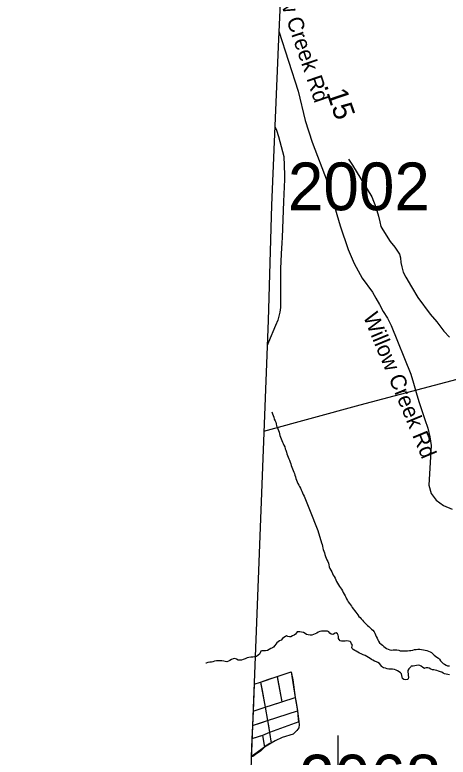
# Model space of a CAD drawing. Extents: x 1662474 to 1856135, y 779280 to 917889.
# Drawn here: x 1691457 to 1694072, y 863425 to 867907 of the extents above; entities that cross this region are included whole.
import ezdxf

# ---------------------------------------------------------------- set-up
doc = ezdxf.new("R2010")
doc.units = 0
for name, color, linetype in [('Cogo Default Point CELL', 7, 'Continuous'), ('Exist Boundary Political CountyLine', 7, 'Continuous'), ('Exist Hydrographic Creek Single Shore', 7, 'Continuous'), ('Exist Hydrographic Misc Water Feature', 7, 'Continuous'), ('Exist Road Non-System Type 51', 7, 'Continuous'), ('Exist Road Non-System Type 51 Label', 7, 'Continuous'), ('Exist Road Secondary Mileage Tenths English Label', 7, 'Continuous'), ('Exist Road Secondary Type 20 Attributed', 7, 'Continuous'), ('Exist Road Secondary Type 51 Attributed', 7, 'Continuous'), ('Exist Road Secondary Type 51 Label', 7, 'Continuous'), ('Exist Utilities Electrical Transmission Line', 7, 'Continuous')]:
    doc.layers.add(name, color=color, linetype=linetype)

msp = doc.modelspace()

# ---------------------------------------------------------------- linework, layer by layer
at = {"layer": 'Exist Boundary Political CountyLine'}
msp.add_lwpolyline([(1693532.8, 878638.3), (1693519.9, 877349.9), (1693492, 876609.6), (1693453.8, 875667.6), (1693430.2, 875135.3), (1693375.3, 874115.3), (1693330.7, 873313.6), (1693283.8, 872475.6), (1693250.6, 871813.5), (1693208.1, 871017.3), (1693160.5, 870131.4), (1693122.4, 869369.3), (1693086.5, 868609.1), (1693046.7, 867715.1), (1693006.5, 866759), (1692985.5, 866061), (1692761.5, 860283.7), (1692552.7, 854372.1), (1692258.3, 846140.6), (1691699.3, 830912), (1691456.7, 824436.5)], dxfattribs=at)
at = {"layer": 'Exist Hydrographic Creek Single Shore'}
for points in [[(1693007.8, 865511.1), (1693011.6, 865497.4), (1693015.4, 865487.7), (1693018.8, 865477.2), (1693022.4, 865466.4), (1693026.9, 865456.2), (1693031.1, 865446.8), (1693033.4, 865437.1), (1693036.4, 865426.2), (1693040.2, 865416.8), (1693043.6, 865406.9), (1693047.4, 865397.4), (1693050.8, 865387.9), (1693053.9, 865376.7), (1693056.5, 865367.5), (1693059.9, 865356.8), (1693063.9, 865347.6), (1693067.8, 865337.1), (1693072, 865327.9), (1693076.2, 865318.7), (1693080.9, 865308.7), (1693085.9, 865297.9), (1693088.2, 865287.7), (1693092, 865278.2), (1693095.4, 865267), (1693099, 865257), (1693102.8, 865247.3), (1693106.9, 865237.1), (1693110.9, 865226.8), (1693114.2, 865217.4), (1693118.8, 865206.6), (1693122.4, 865196.1), (1693124.8, 865185.4), (1693128.8, 865175.6), (1693132.6, 865165.9), (1693136.2, 865155.9), (1693140, 865146), (1693143.6, 865137.1), (1693147.1, 865127.6), (1693150.2, 865116.9), (1693152.4, 865106.9), (1693155.8, 865097.2), (1693160.2, 865088), (1693164.6, 865078.2), (1693169.6, 865068.3), (1693175.1, 865059.4), (1693179.6, 865049.9), (1693184.1, 865039.9), (1693189, 865030.8), (1693193.5, 865020.5), (1693197.2, 865010.6), (1693201.9, 865000.6), (1693202.1, 865000.1), (1693234.5, 864919.8), (1693285.6, 864793), (1693306.6, 864718.4), (1693310.4, 864708.2), (1693313.2, 864698.5), (1693315.9, 864687.2), (1693318.1, 864678.1), (1693321.6, 864667.8), (1693324.5, 864658.6), (1693327.4, 864647.9), (1693331, 864637.4), (1693335.8, 864626.9), (1693339.8, 864617.1), (1693345, 864606.9), (1693348.9, 864596.4), (1693351.5, 864586.2), (1693354.1, 864575.1), (1693357.9, 864564.9), (1693363.4, 864554.1), (1693368.9, 864543.7), (1693372.8, 864533.7), (1693377.8, 864524.2), (1693382.8, 864515.1), (1693389.2, 864505.3), (1693393.8, 864495.1), (1693398.5, 864485.6), (1693404.2, 864475.4), (1693409.8, 864466), (1693416.1, 864456), (1693421.6, 864447.6), (1693427.4, 864438.9), (1693433.4, 864428.7), (1693438.6, 864419), (1693444.4, 864408.8), (1693449.4, 864399.8), (1693453.9, 864391.2), (1693458.9, 864381.4), (1693464.6, 864371.8), (1693469.1, 864362.6), (1693475.4, 864353.4), (1693481.8, 864344.4), (1693487.5, 864336.1), (1693493, 864328.4), (1693500.1, 864319), (1693506.4, 864310.1), (1693513.5, 864300.1), (1693519.8, 864292.5)], [(1693519.8, 864292.5), (1693526.2, 864283.8), (1693533.1, 864275.2), (1693540.2, 864267.8), (1693547.6, 864259.2), (1693554.1, 864251.3), (1693561.2, 864243.1), (1693569.1, 864235.2), (1693577.2, 864227.7), (1693585.1, 864220.8), (1693593.5, 864213.2), (1693601.9, 864205.1), (1693609.8, 864198), (1693617.9, 864191.4), (1693624.5, 864182.5), (1693628.6, 864173.6), (1693633.1, 864163.4), (1693637.9, 864153.9), (1693642.4, 864143.4), (1693646.5, 864133.4), (1693651.5, 864124.8), (1693658, 864115.9), (1693666.5, 864108), (1693674.9, 864101.7), (1693683.2, 864093), (1693691.1, 864086.5), (1693700, 864080.4), (1693709, 864077.6), (1693719, 864073.4), (1693730, 864070.4), (1693740.5, 864072.3), (1693751, 864072.8), (1693762.2, 864072.1), (1693773, 864070.4), (1693783, 864067.6), (1693793.8, 864067.1), (1693804.8, 864067.1), (1693815.8, 864067.1), (1693826.9, 864067.3), (1693837.9, 864068.1), (1693847, 864069.7), (1693858.2, 864071.8), (1693869.4, 864074.1), (1693879, 864075.4), (1693889.2, 864076), (1693900.9, 864076.2), (1693910.8, 864074.9), (1693921.9, 864072.8), (1693932, 864070.8), (1693942, 864068.6), (1693953, 864065.5), (1693963.5, 864061.8), (1693971.8, 864056), (1693979.5, 864048.1), (1693987.4, 864041.1), (1693995.2, 864035), (1694003.1, 864029.2), (1694012.4, 864023.5), (1694019.2, 864015.9), (1694025.8, 864006.7), (1694032.6, 863998), (1694040.8, 863991.4), (1694050.1, 863985.9), (1694059.4, 863980.9), (1694068.2, 863977.3), (1694078.8, 863975.4)], [(1693350.8, 864181.5), (1693343.1, 864185.7), (1693330.8, 864186.2), (1693319.2, 864186.2), (1693308.2, 864185.9), (1693296.9, 864184.6), (1693287.8, 864180.2), (1693279.6, 864174.6), (1693269.6, 864168.9), (1693259.6, 864164.7), (1693248.4, 864161.8), (1693238.1, 864161.8), (1693226.6, 864162.6), (1693217.6, 864166.5), (1693208.2, 864172.6), (1693197.8, 864177.2), (1693187.2, 864180.4), (1693177.5, 864182), (1693167, 864182.2), (1693159.6, 864180.9), (1693155.5, 864174.9), (1693150, 864166.8), (1693142.6, 864161), (1693133.1, 864156.8), (1693122.4, 864151.8), (1693114.2, 864150.5), (1693104.2, 864154.2), (1693096.6, 864156.6), (1693089.6, 864154.2), (1693080.9, 864147.6), (1693072.5, 864140.6), (1693063.1, 864132.1), (1693054.1, 864126.4), (1693046, 864121.6), (1693038.4, 864114.3), (1693032.6, 864107.8), (1693025.9, 864098.6), (1693018.5, 864089.6), (1693011.1, 864085.7), (1693000.6, 864080.4), (1692990.9, 864074.1), (1692980.4, 864068.9), (1692969.9, 864066.2), (1692960, 864066.2), (1692948.1, 864066.8), (1692940.8, 864064.9), (1692937.4, 864054.7), (1692932.1, 864045.8), (1692924.8, 864040), (1692914.2, 864033.4), (1692903.5, 864030.3), (1692893.2, 864028.8), (1692881, 864027.7), (1692869.6, 864026.9), (1692858.1, 864024.2), (1692846.9, 864019.2), (1692835.5, 864014.8), (1692824.8, 864010.9), (1692813.5, 864009.8), (1692804, 864011.4), (1692793.8, 864016.4), (1692784.6, 864020.3), (1692774.1, 864018.5), (1692764.1, 864014.1), (1692753.6, 864009.1), (1692745.8, 864003.6), (1692736.6, 864000.4), (1692726.6, 864001.7), (1692716.9, 864005.1), (1692705.9, 864006.9), (1692696.8, 864006.9), (1692686, 864006.9), (1692674.4, 864006.9), (1692662.4, 864004.9), (1692652.1, 864000.6), (1692643.8, 863998.8), (1692633.2, 863997.8), (1692621.9, 863995.7), (1692611.4, 863993.3), (1692609.2, 863993.1)], [(1694080.6, 863922.9), (1694070.4, 863924), (1694060.4, 863925.9), (1694050.1, 863927.7), (1694042, 863931.4), (1694032.9, 863937.7), (1694024.5, 863940.6), (1694013.6, 863943.7), (1694004, 863948.4), (1693993.5, 863950.5), (1693986.1, 863951.8), (1693976.4, 863953.1), (1693966.5, 863956.8), (1693956.8, 863961.6), (1693948.1, 863964.7), (1693938.4, 863964.4), (1693930.8, 863962.9), (1693928.9, 863961), (1693918.4, 863967.1), (1693909.5, 863973.9), (1693900, 863978.9), (1693892.1, 863979.6), (1693880.4, 863977.8), (1693870.1, 863976.5), (1693859.9, 863974.9), (1693849.4, 863973.4), (1693845.5, 863970.4), (1693838.1, 863962.6), (1693833.4, 863958.6), (1693828.9, 863948.7), (1693829.1, 863938.7), (1693829.5, 863928.5), (1693830.5, 863918.5), (1693831.5, 863907.2), (1693830, 863898.6), (1693825.8, 863894.6), (1693815, 863891.8), (1693804.5, 863893.3), (1693796.9, 863899.6), (1693793.5, 863908), (1693791.9, 863917.7), (1693789.2, 863928.2), (1693784.5, 863934.2), (1693776.8, 863939.8), (1693766.5, 863945.2), (1693757.2, 863950.8), (1693747.2, 863954.7), (1693736.5, 863956.3), (1693724.8, 863956.6), (1693713.8, 863956.8), (1693704, 863958.4), (1693693.2, 863961.6), (1693681.4, 863964.7), (1693675.4, 863968.4), (1693672.2, 863972.8), (1693657, 863990.4), (1693647.5, 863996.4), (1693638.6, 864001.2), (1693627.4, 864005.4), (1693617.1, 864010.1), (1693609, 864014.6), (1693600.4, 864021.1), (1693591.1, 864026.4), (1693581.1, 864032.1), (1693569.9, 864037.9), (1693559.1, 864043.7), (1693546.5, 864049.2), (1693536.5, 864053.1), (1693527.1, 864058.4), (1693517.1, 864064.7), (1693507.6, 864069.4), (1693497.8, 864074.9), (1693491.9, 864080.4), (1693489.6, 864087.2), (1693492.8, 864095.1), (1693493.8, 864100.6), (1693489.2, 864109.1), (1693483.5, 864119.8), (1693479.9, 864124), (1693471.2, 864125.6), (1693460.8, 864126.6), (1693449.4, 864126.1), (1693438.1, 864125.6), (1693427.1, 864125.8), (1693420.8, 864127.9), (1693414, 864134.5), (1693409.2, 864142.4), (1693409.2, 864153.1), (1693408.8, 864162.3), (1693403.5, 864170.4), (1693396.6, 864175.7), (1693388.8, 864173.9), (1693379.9, 864167.3), (1693375.1, 864166.5), (1693365.4, 864167.6), (1693358.1, 864173.9), (1693350.8, 864181.5)]]:
    msp.add_lwpolyline(points, dxfattribs=at)
at = {"layer": 'Exist Hydrographic Misc Water Feature'}
for p, q in [((1693039.1, 863911.7), (1693125, 863940.3)), ((1693039.1, 863911.7), (1693125, 863940.3)), ((1693125, 863940.3), (1693149.3, 863785.5)), ((1692900.4, 863865.4), (1692938.7, 863878.5)), ((1692900.4, 863865.4), (1692938.7, 863878.5)), ((1692938.7, 863878.5), (1693039.1, 863911.7)), ((1692938.7, 863878.5), (1692967.3, 863726.1)), ((1693039.1, 863911.7), (1693068.7, 863759.2)), ((1692900.4, 863865.4), (1692894, 863702.2)), ((1693068.7, 863759.2), (1693149.3, 863785.5)), ((1693068.7, 863759.2), (1693149.3, 863785.5)), ((1693149.3, 863785.5), (1693161.6, 863704)), ((1692967.3, 863726.1), (1693068.7, 863759.2)), ((1692894, 863702.2), (1692890.7, 863616.4)), ((1692894, 863702.2), (1692967.3, 863726.1)), ((1692894, 863701.8), (1692967.3, 863726.1)), ((1692967.3, 863726.1), (1692981.7, 863645.3)), ((1692967.3, 863726.1), (1692981.7, 863645.3)), ((1692981.7, 863645.3), (1693161.6, 863704)), ((1692981.7, 863645.3), (1693161.6, 863704)), ((1693161.6, 863704), (1693170.1, 863637.4)), ((1692890.7, 863616.7), (1692981.7, 863645.3)), ((1692981.7, 863645.3), (1692993.4, 863572.9)), ((1692890.7, 863616.4), (1692887.6, 863535.3)), ((1693170.1, 863637.4), (1692993.4, 863572.9)), ((1693170.1, 863637.4), (1692993.4, 863572.9)), ((1692950.3, 863556.5), (1692887.6, 863535.3)), ((1692993.4, 863572.9), (1692950.3, 863556.5)), ((1692993.4, 863572.9), (1692950.3, 863556.5)), ((1692950.3, 863556.5), (1692963.7, 863484.9)), ((1692950.3, 863556.5), (1692963.7, 863484.9)), ((1692993.4, 863572.9), (1693002.7, 863510.3)), ((1692993.4, 863572.9), (1693002.7, 863510.3)), ((1692887.6, 863535.3), (1692883.4, 863427.4)), ((1692963.7, 863484.9), (1692883.4, 863427.4)), ((1693002.7, 863510.3), (1692963.7, 863484.9))]:
    msp.add_line(p, q, dxfattribs=at)
for points in [[(1693026.5, 867234.1), (1693035.8, 867210.7), (1693047.9, 867172.7), (1693080.4, 867052.3), (1693084.9, 866940.6), (1693084.7, 866912.6), (1693077.3, 866780.7), (1693070, 866562.6), (1693068.2, 866530.6), (1693064.3, 866464.2), (1693058.9, 866374.1), (1693059.5, 866162.4), (1693059.3, 866140.1), (1693055.5, 866112.3), (1693043.8, 866064.1)], [(1693470.4, 867036.1), (1693494.6, 866999.6), (1693611.3, 866808.4), (1693635.5, 866746.3), (1693651.6, 866691.9), (1693659.7, 866658.1), (1693665.9, 866628.4), (1693677.9, 866608.4), (1693722.1, 866538.6), (1693750.2, 866504.4), (1693778.5, 866462.8), (1693784.5, 866440.5), (1693786.7, 866412.6), (1693792.7, 866386.2), (1693800.5, 866354), (1693816.8, 866322.5), (1693851.1, 866264.4), (1693889.2, 866200.4), (1693963.5, 866100.4), (1694002.6, 866053.7)], [(1693043.8, 866064.1), (1693030.4, 866031.5), (1692988.4, 865929.9), (1692979.6, 865910.3)], [(1694002.6, 866053.7), (1694044.8, 865997), (1694080.1, 865961.8)], [(1693125, 863940.3), (1693134.2, 863892.5), (1693149.3, 863785.5)], [(1692938.7, 863878.5), (1692983.7, 863894), (1693039.1, 863911.7)], [(1692938.7, 863878.5), (1692949.1, 863828.2), (1692967.3, 863726.1)], [(1693039.1, 863911.7), (1693041.8, 863896.9), (1693068.7, 863759.2)], [(1693149.3, 863785.5), (1693153.6, 863754.3), (1693161.6, 863704)], [(1692967.3, 863726.1), (1693056.6, 863754.6), (1693068.7, 863759.2)], [(1693161.6, 863704), (1693165.2, 863680.2), (1693167, 863652.3), (1693170.1, 863637.4)], [(1692890.7, 863616.4), (1692941.5, 863632.2), (1692981.7, 863645.3)], [(1692981.7, 863645.3), (1692987.2, 863613.2), (1692993.4, 863572.9)], [(1693170.1, 863637.4), (1693172.9, 863622.6), (1693170.8, 863602.1), (1693158.8, 863586.8), (1693136.6, 863564.2), (1693070.5, 863542.6), (1693028.2, 863522.9), (1693002.7, 863510.3)], [(1693170.1, 863637.4), (1693172.9, 863622.6), (1693170.8, 863602.1), (1693158.8, 863586.8), (1693136.6, 863564.2), (1693070.5, 863542.6), (1693028.2, 863522.9), (1693002.7, 863510.3)], [(1692950.3, 863556.5), (1692936.7, 863551.9), (1692887.6, 863535.3)], [(1692963.7, 863484.9), (1692942, 863463.1), (1692909.7, 863441.6), (1692893.6, 863429.6), (1692883.4, 863427.4)], [(1693002.7, 863510.3), (1692996.1, 863507.2), (1692970.2, 863491.3), (1692963.7, 863484.9)]]:
    msp.add_lwpolyline(points, dxfattribs=at)
at = {"layer": 'Exist Road Non-System Type 51'}
msp.add_lwpolyline([(1693341.2, 866900.7), (1693420, 866634.1), (1693468.4, 866491.1), (1693504, 866406), (1693552.6, 866317.9), (1693615.2, 866232.4), (1693635.1, 866197.2), (1693656.9, 866157.9), (1693680.2, 866116.4), (1693704.6, 866075.6), (1693728.1, 866032.4), (1693845.8, 865737.5), (1693862.9, 865683), (1693878.8, 865627.6), (1693894.4, 865572.2), (1693911.9, 865517.4), (1693930.6, 865463.8), (1693948.5, 865412.4), (1693962, 865359.1), (1693968.6, 865306.2), (1693954.5, 865068.2), (1693968.6, 865016.7), (1693999.6, 864975.9), (1694044.5, 864944.4), (1694096.2, 864923)], dxfattribs=at)
at = {"layer": 'Exist Road Secondary Type 20 Attributed'}
msp.add_lwpolyline([(1693050.7, 867809.2), (1693165.5, 867447.3), (1693207.8, 867269.6), (1693251.8, 867137.6), (1693341.2, 866900.7)], dxfattribs=at)
at = {"layer": 'Exist Road Secondary Type 51 Attributed'}
msp.add_lwpolyline([(1693149.5, 862815.5), (1693287.6, 862803.7), (1693310.2, 862805.5), (1693329.2, 862809.9), (1693349.4, 862816.1), (1693364.5, 862822.4), (1693384.8, 862834.2), (1693397.7, 862849.4), (1693403.9, 862897.1), (1693408.1, 863150.5), (1693408.1, 863555.6)], dxfattribs=at)
at = {"layer": 'Exist Utilities Electrical Transmission Line'}
msp.add_lwpolyline([(1692959.6, 865393.2), (1693540.2, 865551.8), (1694505.4, 865807.2), (1694938.9, 865928.7), (1695331.1, 866033.2), (1695885.7, 866211.3), (1696344.9, 866338.5)], dxfattribs=at)

# ---------------------------------------------------------------- texts
at = {"layer": 'Cogo Default Point CELL'}
for s, p in [('2002', (1693104.5, 866727.6)), ('2068', (1693172.8, 863151.6))]:
    msp.add_text(s, height=288, dxfattribs=at).set_placement(p)
at = {"layer": 'Exist Road Non-System Type 51 Label'}
msp.add_text('Willow Creek Rd', height=95, rotation=292.473, dxfattribs=at).set_placement((1693556.8, 866087.1))
at = {"layer": 'Exist Road Secondary Mileage Tenths English Label'}
msp.add_text('.15', height=125, rotation=288.8418, dxfattribs=at).set_placement((1693320.9, 867483.1))
at = {"layer": 'Exist Road Secondary Type 51 Label'}
for s, rotation, p in [('Crosscreek Rd', 333.0307, (1693917.7, 868241.7)), ('Willow Creek Rd', 288.8561, (1692964.4, 868258))]:
    msp.add_text(s, height=95, rotation=rotation, dxfattribs=at).set_placement(p)

doc.saveas('drawing.dxf')
